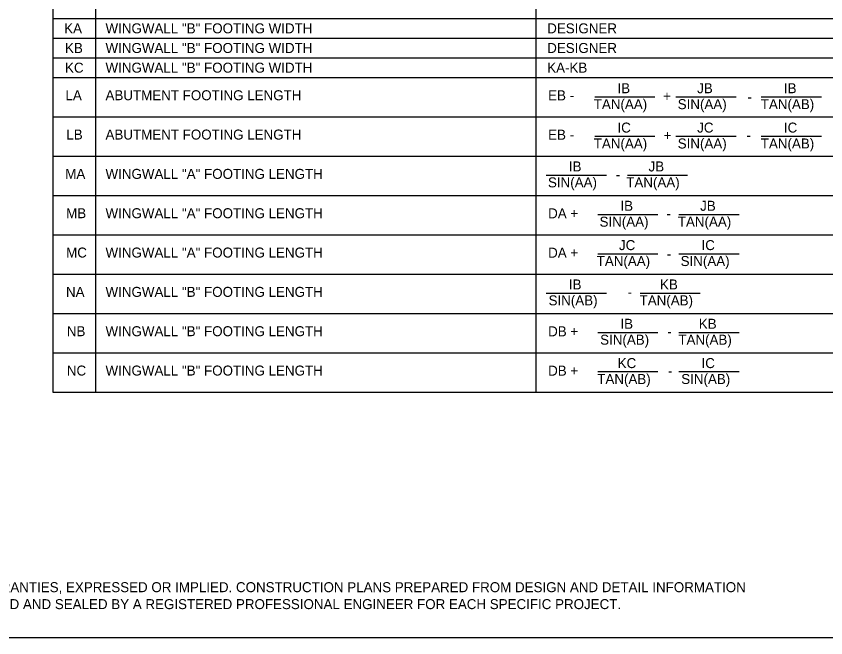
# Model space of a CAD drawing. Extents: x -5022 to -159, y 1126 to 7226.
# Drawn here: x -2008.9 to -1765.7, y 6487.1 to 6673.8 of the extents above; entities that cross this region are included whole.
import ezdxf

# ---------------------------------------------------------------- set-up
doc = ezdxf.new("R2010")
doc.units = 0
doc.layers.add('2', color=7, linetype='Continuous')
doc.layers.add('5', color=7, linetype='Continuous')

msp = doc.modelspace()

# ---------------------------------------------------------------- linework, layer by layer
at = {"layer": '2'}
for p, q in [((-1835.07, 6649.6), (-1817.01, 6649.6)), ((-1810.71, 6649.6), (-1792.65, 6649.6)), ((-1785.07, 6649.6), (-1767.02, 6649.6)), ((-1835.07, 6637.79), (-1817.01, 6637.79)), ((-1810.71, 6637.79), (-1792.65, 6637.79)), ((-1785.07, 6637.79), (-1767.02, 6637.79)), ((-1849.67, 6626.11), (-1831.62, 6626.11)), ((-1825.31, 6626.11), (-1807.26, 6626.11)), ((-1834.19, 6614.3), (-1816.13, 6614.3)), ((-1809.82, 6614.3), (-1791.76, 6614.3)), ((-1834.19, 6602.49), (-1816.13, 6602.49)), ((-1809.82, 6602.49), (-1791.76, 6602.49)), ((-1849.67, 6590.68), (-1831.62, 6590.68)), ((-1821.47, 6590.68), (-1803.42, 6590.68)), ((-1834.19, 6578.87), (-1816.13, 6578.87)), ((-1809.82, 6578.87), (-1791.76, 6578.87)), ((-1834.19, 6567.06), (-1816.13, 6567.06)), ((-1809.82, 6567.06), (-1791.76, 6567.06)), ((-1332.13, 6487.14), (-2118.13, 6487.14))]:
    msp.add_line(p, q, dxfattribs=at)
at = {"layer": '5'}
for p, q in [((-1997.88, 7035.99), (-1997.88, 6560.89)), ((-1985.09, 6862.07), (-1985.09, 6560.89)), ((-1852.81, 6862.07), (-1852.81, 6560.89)), ((-1997.88, 6673.09), (-1638.89, 6673.09)), ((-1997.88, 6667.19), (-1638.89, 6667.19)), ((-1997.88, 6661.28), (-1638.89, 6661.28)), ((-1997.88, 6655.38), (-1638.89, 6655.38)), ((-1997.88, 6643.57), (-1638.89, 6643.57)), ((-1997.88, 6631.75), (-1638.89, 6631.75)), ((-1997.88, 6619.94), (-1638.89, 6619.94)), ((-1997.88, 6608.13), (-1638.89, 6608.13)), ((-1997.88, 6596.32), (-1638.89, 6596.32)), ((-1997.88, 6584.51), (-1638.89, 6584.51)), ((-1997.88, 6572.7), (-1638.89, 6572.7)), ((-1997.88, 6560.89), (-1638.89, 6560.89))]:
    msp.add_line(p, q, dxfattribs=at)

# ---------------------------------------------------------------- texts
at = {"layer": '2'}
for s, height, p in [('KA', 3, (-1994.47, 6668.66)), ('WINGWALL "B" FOOTING WIDTH', 3.0001, (-1982.05, 6668.66)), ('DESIGNER', 3, (-1849.38, 6668.66)), ('KB', 3, (-1994.21, 6662.76)), ('WINGWALL "B" FOOTING WIDTH', 3.0001, (-1982.05, 6662.76)), ('DESIGNER', 3, (-1849.38, 6662.76)), ('KC', 3, (-1994.21, 6656.85)), ('WINGWALL "B" FOOTING WIDTH', 3.0001, (-1982.05, 6656.85)), ('KA-KB', 3, (-1849.38, 6656.85)), ('IB', 3, (-1828.28, 6650.67)), ('JB', 3, (-1804.34, 6650.67)), ('IB', 3, (-1778.28, 6650.67)), ('LA', 3, (-1994.08, 6648.57)), ('ABUTMENT FOOTING LENGTH', 3.0001, (-1982.05, 6648.57)), ('EB -', 3, (-1849.1, 6648.54)), ('TAN(AA)', 3, (-1835.4, 6645.89)), ('+', 3, (-1814.57, 6648.3)), ('SIN(AA)', 3, (-1810.18, 6645.89)), ('-', 3, (-1789.22, 6648.09)), ('TAN(AB)', 3, (-1785.23, 6645.89)), ('IC', 3, (-1828.28, 6638.86)), ('JC', 3, (-1804.34, 6638.86)), ('IC', 3, (-1778.28, 6638.86)), ('LB', 3, (-1993.82, 6636.76)), ('ABUTMENT FOOTING LENGTH', 3.0001, (-1982.05, 6636.76)), ('EB -', 3, (-1849.1, 6636.72)), ('+', 3, (-1814.42, 6636.53)), ('TAN(AA)', 3, (-1835.4, 6634.08)), ('SIN(AA)', 3, (-1810.18, 6634.08)), ('-', 3, (-1789.53, 6636.58)), ('TAN(AB)', 3, (-1785.23, 6634.08)), ('IB', 3, (-1842.88, 6627.19)), ('JB', 3, (-1818.94, 6627.19)), ('MA', 3, (-1994.14, 6624.95)), ('WINGWALL "A" FOOTING LENGTH', 3.0001, (-1982.05, 6624.95)), ('SIN(AA)', 3, (-1849.15, 6622.4)), ('-', 3, (-1828.81, 6624.78)), ('TAN(AA)', 3, (-1825.64, 6622.4)), ('IB', 3, (-1827.39, 6615.37)), ('JB', 3, (-1803.45, 6615.37)), ('MB', 3, (-1993.88, 6613.14)), ('WINGWALL "A" FOOTING LENGTH', 3.0001, (-1982.05, 6613.14)), ('DA +', 3, (-1849.1, 6613.1)), ('SIN(AA)', 3, (-1833.66, 6610.59)), ('-', 3, (-1813.59, 6613.03)), ('TAN(AA)', 3, (-1810.15, 6610.59)), ('JC', 3, (-1827.82, 6603.56)), ('IC', 3, (-1803.03, 6603.56)), ('MC', 3, (-1993.88, 6601.33)), ('WINGWALL "A" FOOTING LENGTH', 3.0001, (-1982.05, 6601.33)), ('DA +', 3, (-1849.1, 6601.29)), ('TAN(AA)', 3, (-1834.52, 6598.78)), ('-', 3, (-1813.46, 6600.95)), ('SIN(AA)', 3, (-1809.3, 6598.78)), ('IB', 3, (-1842.88, 6591.75)), ('KB', 3, (-1815.5, 6591.75)), ('NA', 3, (-1993.93, 6589.52)), ('WINGWALL "B" FOOTING LENGTH', 3.0001, (-1982.05, 6589.52)), ('-', 3, (-1825.24, 6589.48)), ('SIN(AB)', 3, (-1848.97, 6586.97)), ('TAN(AB)', 3, (-1821.63, 6586.97)), ('NB', 3, (-1993.67, 6577.71)), ('WINGWALL "B" FOOTING LENGTH', 3.0001, (-1982.05, 6577.71)), ('DB +', 3, (-1849.1, 6577.67)), ('IB', 3, (-1827.39, 6579.94)), ('KB', 3, (-1803.84, 6579.94)), ('SIN(AB)', 3, (-1833.48, 6575.16)), ('-', 3, (-1813.32, 6577.6)), ('TAN(AB)', 3, (-1809.98, 6575.16)), ('KC', 3, (-1828.21, 6568.13)), ('IC', 3, (-1803.03, 6568.13)), ('NC', 3, (-1993.67, 6565.89)), ('WINGWALL "B" FOOTING LENGTH', 3.0001, (-1982.05, 6565.89)), ('DB +', 3, (-1849.1, 6565.86)), ('TAN(AB)', 3, (-1834.34, 6563.35)), ('-', 3, (-1813.11, 6565.79)), ('SIN(AB)', 3, (-1809.12, 6563.35)), ('THESE PLANS ARE ACCOMPANIED BY NO WARRANTIES, EXPRESSED OR IMPLIED. CONSTRUCTION PLANS PREPARED FROM DESIGN AND DETAIL INFORMATION', 3.00008, (-2105.6, 6500.84)), ('SHOWN HEREIN MUST BE REVIEWED, APPROVED AND SEALED BY A REGISTERED PROFESSIONAL ENGINEER FOR EACH SPECIFIC PROJECT.', 3.00008, (-2105.6, 6495.75))]:
    msp.add_text(s, height=height, dxfattribs=at).set_placement(p)

doc.saveas('drawing.dxf')
